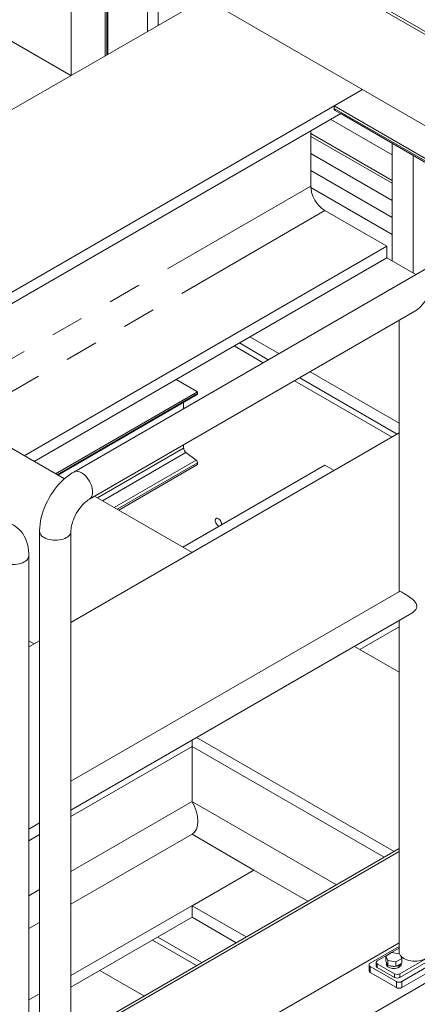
# Model space of a CAD drawing. Header units: millimetres. Extents: x 525 to 29324, y 175 to 20618.
# Tile 295 of 588: x 14495 to 15029, y 14732 to 16055. Entities that reach past the tile are written whole.
import ezdxf

# ---------------------------------------------------------------- set-up
doc = ezdxf.new("R2010")
doc.units = ezdxf.units.MM
doc.linetypes.add('SLD-Centrada-doble', pattern=[12.7, 6.35, -1.27, 1.27, -1.27, 1.27, -1.27])
doc.linetypes.add('SLD-Continua', pattern=[0])

msp = doc.modelspace()

# ---------------------------------------------------------------- linework, layer by layer
at = {"color": 7, "linetype": 'SLD-Continua', "lineweight": 18, "ltscale": 35}
for p, q in [((15245.6, 15915.8), (13407.1, 16977.2)), ((13407.1, 16854.7), (15206.7, 15815.8)), ((15248.9, 15918), (14636.5, 16271.5)), ((15946.4, 16242.8), (14567.6, 15446.8)), ((14564, 15979.5), (14564, 16137.5)), ((14563.9, 15979.5), (14316.5, 16122.4)), ((14563.9, 15979.5), (14316.5, 16122.4)), ((14563.9, 15979.5), (14316.5, 16122.4)), ((14563.9, 15979.5), (14316.5, 16122.4)), ((14563.9, 15979.5), (14316.5, 16122.4)), ((14609.9, 16006.1), (14609.9, 16111)), ((14613.5, 16008.1), (14613.5, 16108.9)), ((14743.5, 16083.2), (11053.2, 13952.8)), ((14743.5, 16083.2), (11053.2, 13952.8)), ((14743.5, 16083.2), (11053.2, 13952.8)), ((14743.5, 16083.2), (11053.2, 13952.8)), ((14743.5, 16083.2), (11053.2, 13952.8)), ((14955.7, 15960.7), (11265.4, 13830.3)), ((14955.7, 15960.7), (11265.4, 13830.3)), ((14955.7, 15960.7), (11265.4, 13830.3)), ((14955.7, 15960.7), (11265.4, 13830.3)), ((14955.7, 15960.7), (11265.4, 13830.3)), ((14955.7, 15960.7), (14917.5, 15938.7)), ((14955.7, 15960.7), (14917.5, 15938.7)), ((14955.7, 15960.7), (14917.5, 15938.7)), ((14955.7, 15960.7), (14917.5, 15938.7)), ((14955.7, 15960.7), (14917.5, 15938.7)), ((14917.5, 15938.7), (14917.5, 15935.4)), ((14917.5, 15938.7), (15168.6, 15793.8)), ((14917.5, 15938.7), (15168.6, 15793.8)), ((14917.5, 15938.7), (14917.5, 15935.4)), ((14917.5, 15938.7), (14917.5, 15935.4)), ((14917.5, 15938.7), (15168.6, 15793.8)), ((14917.5, 15938.7), (15168.6, 15793.8)), ((14917.5, 15938.7), (14917.5, 15935.4)), ((14917.5, 15938.7), (15168.6, 15793.8)), ((14917.5, 15938.7), (14917.5, 15935.4)), ((14926.4, 15928.3), (14315.8, 15575.8)), ((14926.4, 15928.3), (14315.8, 15575.8)), ((14926.4, 15928.3), (14315.8, 15575.8)), ((14926.4, 15928.3), (14315.8, 15575.8)), ((14926.4, 15928.3), (14315.8, 15575.8)), ((14918.8, 15932.7), (15164, 15791.1)), ((14918.8, 15932.7), (15164, 15791.1)), ((14918.8, 15932.7), (15164, 15791.1)), ((14918.8, 15932.7), (15164, 15791.1)), ((14918.8, 15932.7), (15164, 15791.1)), ((14926.4, 15928.3), (15164, 15791.1)), ((14926.4, 15928.3), (15164, 15791.1)), ((14926.4, 15928.3), (15164, 15791.1)), ((14926.4, 15928.3), (15164, 15791.1)), ((14926.4, 15928.3), (15164, 15791.1)), ((14995.3, 15873.1), (14913.1, 15920.6)), ((14886.1, 15905), (14886.1, 15831.1)), ((14886.1, 15905), (14886.1, 15831.1)), ((14886.1, 15905), (14886.1, 15831.1)), ((14886.1, 15905), (14886.1, 15831.1)), ((14886.1, 15905), (14886.1, 15831.1)), ((14886.1, 15901.6), (14995.3, 15838.5)), ((14995.3, 15834.7), (14886.1, 15897.8)), ((14995.3, 15888.5), (14995.3, 15730.5)), ((14886.1, 15874.7), (14995.3, 15811.6)), ((15023.6, 15872.2), (15023.6, 15714.1)), ((14995.3, 15789), (14886.1, 15852)), ((14886.2, 15828.9), (14995.3, 15765.9)), ((14905.2, 15798), (14988.2, 15750.1)), ((14905.2, 15798), (14988.2, 15750.1)), ((14905.2, 15798), (14988.2, 15750.1)), ((14905.2, 15798), (14988.2, 15750.1)), ((14905.2, 15798), (14988.2, 15750.1)), ((14988.2, 15750.1), (14501.1, 15468.8)), ((14988.2, 15750.1), (14501.1, 15468.8)), ((14988.2, 15750.1), (14501.1, 15468.8)), ((14988.2, 15750.1), (14501.1, 15468.8)), ((14988.2, 15750.1), (14501.1, 15468.8)), ((14988.2, 15750.1), (14988.2, 15734.6)), ((14988.2, 15750.1), (14988.2, 15734.6)), ((14988.2, 15750.1), (14988.2, 15734.6)), ((14988.2, 15750.1), (14988.2, 15734.6)), ((14988.2, 15750.1), (14988.2, 15734.6)), ((14988.2, 15734.6), (14514.5, 15461.1)), ((14988.2, 15734.6), (14514.5, 15461.1)), ((14988.2, 15734.6), (14514.5, 15461.1)), ((14988.2, 15734.6), (14514.5, 15461.1)), ((14988.2, 15734.6), (14514.5, 15461.1)), ((15027.1, 15712.1), (14988.2, 15734.6)), ((15027.1, 15712.1), (14988.2, 15734.6)), ((15027.1, 15712.1), (14988.2, 15734.6)), ((15027.1, 15712.1), (14988.2, 15734.6)), ((15027.1, 15712.1), (14988.2, 15734.6)), ((14588.7, 15410.3), (15026, 15662.8)), ((15004.9, 15650.6), (15004.9, 15286)), ((14843.3, 15606), (14804.4, 15628.4)), ((14843.3, 15606), (14804.4, 15628.4)), ((14843.3, 15606), (14804.4, 15628.4)), ((14843.3, 15606), (14804.4, 15628.4)), ((14843.3, 15606), (14804.4, 15628.4)), ((14822, 15593.7), (14783.2, 15616.2)), ((14822, 15593.7), (14783.2, 15616.2)), ((14822, 15593.7), (14783.2, 15616.2)), ((14822, 15593.7), (14783.2, 15616.2)), ((14822, 15593.7), (14783.2, 15616.2)), ((14829.1, 15597.8), (14790.2, 15620.3)), ((14829.1, 15597.8), (14790.2, 15620.3)), ((14829.1, 15597.8), (14790.2, 15620.3)), ((14829.1, 15597.8), (14790.2, 15620.3)), ((14829.1, 15597.8), (14790.2, 15620.3)), ((14555, 15437.7), (14302.3, 15583.6)), ((14555, 15437.7), (14302.3, 15583.6)), ((14555, 15437.7), (14302.3, 15583.6)), ((14555, 15437.7), (14302.3, 15583.6)), ((14555, 15437.7), (14302.3, 15583.6)), ((15004.9, 15512.7), (14885.4, 15581.6)), ((15004.9, 15512.7), (14885.4, 15581.6)), ((15004.9, 15512.7), (14885.4, 15581.6)), ((15004.9, 15512.7), (14885.4, 15581.6)), ((15004.9, 15512.7), (14885.4, 15581.6)), ((14705.4, 15571.3), (14734, 15554.7)), ((14705.4, 15571.3), (14734, 15554.7)), ((14705.4, 15571.3), (14734, 15554.7)), ((14705.4, 15571.3), (14734, 15554.7)), ((14705.4, 15571.3), (14734, 15554.7)), ((14995.3, 15493.7), (14864.2, 15569.4)), ((14995.3, 15493.7), (14864.2, 15569.4)), ((14995.3, 15493.7), (14864.2, 15569.4)), ((14995.3, 15493.7), (14864.2, 15569.4)), ((14995.3, 15493.7), (14864.2, 15569.4)), ((15002.3, 15497.8), (14871.3, 15573.5)), ((15002.3, 15497.8), (14871.3, 15573.5)), ((15002.3, 15497.8), (14871.3, 15573.5)), ((15002.3, 15497.8), (14871.3, 15573.5)), ((15002.3, 15497.8), (14871.3, 15573.5)), ((14734, 15554.7), (14543.2, 15444.5)), ((14734, 15554.7), (14543.2, 15444.5)), ((14734, 15554.7), (14543.2, 15444.5)), ((14734, 15554.7), (14543.2, 15444.5)), ((14734, 15554.7), (14543.2, 15444.5)), ((14546.1, 15442.8), (14733.4, 15550.9)), ((14546.1, 15442.8), (14733.4, 15550.9)), ((14546.1, 15442.8), (14733.4, 15550.9)), ((14546.1, 15442.8), (14733.4, 15550.9)), ((14546.1, 15442.8), (14733.4, 15550.9)), ((14734, 15554.7), (14734, 15552.3)), ((14734, 15554.7), (14734, 15552.3)), ((14734, 15554.7), (14734, 15552.3)), ((14734, 15554.7), (14734, 15552.3)), ((14734, 15554.7), (14734, 15552.3)), ((14715.3, 15540.5), (14715.3, 15532.1)), ((14715.3, 15540.5), (14715.3, 15532.1)), ((14715.3, 15540.5), (14715.3, 15532.1)), ((14715.3, 15540.5), (14715.3, 15532.1)), ((14715.3, 15540.5), (14715.3, 15532.1)), ((15004.9, 15499.3), (14563.8, 15244.7)), ((15004.9, 15499.3), (14563.8, 15244.7)), ((15004.9, 15499.3), (14563.8, 15244.7)), ((15004.9, 15499.3), (14563.8, 15244.7)), ((15004.9, 15499.3), (14563.8, 15244.7)), ((14715.3, 15483.5), (14715.3, 15478.8)), ((14715.3, 15483.5), (14715.3, 15478.8)), ((14715.3, 15483.5), (14715.3, 15478.8)), ((14715.3, 15483.5), (14715.3, 15478.8)), ((14715.3, 15483.5), (14715.3, 15478.8)), ((14718.4, 15472.9), (14732.1, 15462.8)), ((14718.4, 15472.9), (14732.1, 15462.8)), ((14718.4, 15472.9), (14732.1, 15462.8)), ((14718.4, 15472.9), (14732.1, 15462.8)), ((14718.4, 15472.9), (14732.1, 15462.8)), ((14734, 15456.8), (14628, 15395.6)), ((14734, 15456.8), (14628, 15395.6)), ((14734, 15456.8), (14628, 15395.6)), ((14734, 15456.8), (14628, 15395.6)), ((14734, 15456.8), (14628, 15395.6)), ((14905.2, 15456), (14714.3, 15345.8)), ((14905.2, 15456), (14714.3, 15345.8)), ((14905.2, 15456), (14714.3, 15345.8)), ((14905.2, 15456), (14714.3, 15345.8)), ((14905.2, 15456), (14714.3, 15345.8)), ((14734, 15459.2), (14734, 15456.8)), ((14734, 15459.2), (14734, 15456.8)), ((14734, 15459.2), (14734, 15456.8)), ((14734, 15459.2), (14734, 15456.8)), ((14734, 15459.2), (14734, 15456.8)), ((14905.2, 15456), (14917.5, 15448.8)), ((14905.2, 15456), (14917.5, 15448.8)), ((14905.2, 15456), (14917.5, 15448.8)), ((14905.2, 15456), (14917.5, 15448.8)), ((14905.2, 15456), (14917.5, 15448.8)), ((14726.6, 15338.6), (14595.5, 15414.3)), ((14726.6, 15338.6), (14595.5, 15414.3)), ((14726.6, 15338.6), (14595.5, 15414.3)), ((14726.6, 15338.6), (14595.5, 15414.3)), ((14726.6, 15338.6), (14595.5, 15414.3)), ((14521.7, 15367.4), (14521.7, 14523.1)), ((14563.8, 15006.1), (14563.8, 15367.4)), ((14507.3, 14490.4), (14507.3, 15334.7)), ((14726.6, 15338.6), (14563.8, 15244.7)), ((14726.6, 15338.6), (14563.8, 15244.7)), ((14726.6, 15338.6), (14563.8, 15244.7)), ((14726.6, 15338.6), (14563.8, 15244.7)), ((14726.6, 15338.6), (14563.8, 15244.7)), ((15005.3, 15286.2), (14563.8, 15031.4)), ((14563.8, 14992.8), (15022, 15257.3)), ((15004.9, 15238.8), (14952.2, 15208.4)), ((15004.9, 15238.8), (14952.2, 15208.4)), ((15004.9, 15238.8), (14952.2, 15208.4)), ((15004.9, 15238.8), (14952.2, 15208.4)), ((15004.9, 15238.8), (14952.2, 15208.4)), ((15004.9, 15247.4), (15004.9, 14802)), ((14521.7, 15220.3), (14507.3, 15212)), ((14521.7, 15220.3), (14507.3, 15212)), ((14521.7, 15220.3), (14507.3, 15212)), ((14521.7, 15220.3), (14507.3, 15212)), ((14521.7, 15220.3), (14507.3, 15212)), ((14514.5, 15216.2), (14507.3, 15220.3)), ((14514.5, 15216.2), (14507.3, 15220.3)), ((14514.5, 15216.2), (14507.3, 15220.3)), ((14514.5, 15216.2), (14507.3, 15220.3)), ((14514.5, 15216.2), (14507.3, 15220.3)), ((14521.7, 15220.3), (14514.5, 15216.2)), ((14521.7, 15220.3), (14514.5, 15216.2)), ((14521.7, 15220.3), (14514.5, 15216.2)), ((14521.7, 15220.3), (14514.5, 15216.2)), ((14521.7, 15220.3), (14514.5, 15216.2)), ((15004.9, 15178), (14944.8, 15212.7)), ((15004.9, 15178), (14944.8, 15212.7)), ((15004.9, 15178), (14944.8, 15212.7)), ((15004.9, 15178), (14944.8, 15212.7)), ((15004.9, 15178), (14944.8, 15212.7)), ((14726.6, 15078.2), (14726.6, 15086.8)), ((14726.6, 15078.2), (14726.6, 15086.8)), ((14726.6, 15078.2), (14726.6, 15086.8)), ((14726.6, 15078.2), (14726.6, 15086.8)), ((14726.6, 15078.2), (14726.6, 15086.8)), ((14998.1, 14937), (14732.6, 15090.2)), ((14998.1, 14937), (14732.6, 15090.2)), ((14998.1, 14937), (14732.6, 15090.2)), ((14998.1, 14937), (14732.6, 15090.2)), ((14998.1, 14937), (14732.6, 15090.2)), ((14726.6, 15078.2), (14563.8, 14984.2)), ((14726.6, 15078.2), (14563.8, 14984.2)), ((14726.6, 15078.2), (14563.8, 14984.2)), ((14726.6, 15078.2), (14563.8, 14984.2)), ((14726.6, 15078.2), (14563.8, 14984.2)), ((14984.6, 14929.3), (14726.6, 15078.2)), ((14726.6, 15004.3), (14726.6, 15078.2)), ((14984.6, 14929.3), (14726.6, 15078.2)), ((14726.6, 15004.3), (14726.6, 15078.2)), ((14984.6, 14929.3), (14726.6, 15078.2)), ((14726.6, 15004.3), (14726.6, 15078.2)), ((14984.6, 14929.3), (14726.6, 15078.2)), ((14726.6, 15004.3), (14726.6, 15078.2)), ((14984.6, 14929.3), (14726.6, 15078.2)), ((14726.6, 15004.3), (14726.6, 15078.2)), ((14563.8, 14523.1), (14563.8, 14993.8)), ((14521.7, 14975.4), (14507.3, 14967.1)), ((14521.7, 14975.4), (14507.3, 14967.1)), ((14521.7, 14975.4), (14507.3, 14967.1)), ((14521.7, 14975.4), (14507.3, 14967.1)), ((14521.7, 14975.4), (14507.3, 14967.1)), ((14521.7, 14959.9), (14507.3, 14951.6)), ((14521.7, 14959.9), (14507.3, 14951.6)), ((14521.7, 14959.9), (14507.3, 14951.6)), ((14521.7, 14959.9), (14507.3, 14951.6)), ((14521.7, 14959.9), (14507.3, 14951.6)), ((14726.6, 14960.2), (14809.7, 14912.2)), ((14726.6, 14960.2), (14809.7, 14912.2)), ((14726.6, 14960.2), (14809.7, 14912.2)), ((14726.6, 14960.2), (14809.7, 14912.2)), ((14726.6, 14960.2), (14809.7, 14912.2)), ((14563.8, 14686.3), (15004.9, 14940.9)), ((14563.8, 14682.3), (15004.9, 14936.9)), ((14809.7, 14912.2), (14563.8, 14770.3)), ((14809.7, 14912.2), (14563.8, 14770.3)), ((14809.7, 14912.2), (14563.8, 14770.3)), ((14809.7, 14912.2), (14563.8, 14770.3)), ((14809.7, 14912.2), (14563.8, 14770.3)), ((14809.7, 14912.2), (14726.6, 14864.3)), ((14809.7, 14912.2), (14726.6, 14864.3)), ((14809.7, 14912.2), (14726.6, 14864.3)), ((14809.7, 14912.2), (14726.6, 14864.3)), ((14809.7, 14912.2), (14726.6, 14864.3)), ((14799.3, 14822.3), (14726.6, 14864.3)), ((14726.6, 14848.8), (14726.6, 14864.3)), ((14799.3, 14822.3), (14726.6, 14864.3)), ((14726.6, 14848.8), (14726.6, 14864.3)), ((14799.3, 14822.3), (14726.6, 14864.3)), ((14726.6, 14848.8), (14726.6, 14864.3)), ((14799.3, 14822.3), (14726.6, 14864.3)), ((14726.6, 14848.8), (14726.6, 14864.3)), ((14799.3, 14822.3), (14726.6, 14864.3)), ((14726.6, 14848.8), (14726.6, 14864.3)), ((14726.6, 14848.8), (14563.8, 14754.8)), ((14726.6, 14848.8), (14563.8, 14754.8)), ((14726.6, 14848.8), (14563.8, 14754.8)), ((14726.6, 14848.8), (14563.8, 14754.8)), ((14726.6, 14848.8), (14563.8, 14754.8)), ((14785.9, 14814.5), (14726.6, 14848.8)), ((14785.9, 14814.5), (14726.6, 14848.8)), ((14785.9, 14814.5), (14726.6, 14848.8)), ((14785.9, 14814.5), (14726.6, 14848.8)), ((14785.9, 14814.5), (14726.6, 14848.8)), ((15172.1, 14836.5), (14394.3, 14387.5)), ((15172.1, 14836.5), (14394.3, 14387.5)), ((15172.1, 14836.5), (14394.3, 14387.5)), ((15172.1, 14836.5), (14394.3, 14387.5)), ((15172.1, 14836.5), (14394.3, 14387.5)), ((15004.9, 14814.4), (14563.8, 14559.8)), ((14732.7, 14783.8), (14673.5, 14818.1)), ((14732.7, 14783.8), (14673.5, 14818.1)), ((14732.7, 14783.8), (14673.5, 14818.1)), ((14739.8, 14787.9), (14680.5, 14822.2)), ((14739.8, 14787.9), (14680.5, 14822.2)), ((14739.8, 14787.9), (14680.5, 14822.2)), ((15004.9, 14809.4), (14965.8, 14786.9)), ((15004.9, 14807.4), (14975.4, 14790.4)), ((14994.8, 14801.2), (14987.1, 14796.7)), ((15005.4, 14799.5), (14994.8, 14801.2)), ((15005.8, 14772.8), (15076.5, 14813.6)), ((15005.8, 14767.9), (15076.5, 14808.7)), ((15008.3, 14762.4), (15086.1, 14807.3)), ((14973.9, 14788.3), (14973.9, 14783.4)), ((14987.1, 14796.7), (14989.9, 14790.6)), ((14987.1, 14790.2), (14987.1, 14796.7)), ((14987.1, 14790.2), (14989.9, 14784)), ((14987.7, 14788.5), (14987.7, 14785.7)), ((14989.9, 14790.6), (15000.5, 14788.9)), ((14989.9, 14784), (14989.9, 14790.6)), ((15000.5, 14788.9), (15008.3, 14793.4)), ((15000.5, 14782.4), (15000.5, 14788.9)), ((15008.3, 14793.4), (15005.4, 14799.5)), ((15008.3, 14754.2), (15086.1, 14799.1)), ((15008.3, 14786.9), (15008.3, 14793.4)), ((14662, 14743), (14602.7, 14777.2)), ((14662, 14743), (14602.7, 14777.2)), ((14662, 14743), (14602.7, 14777.2)), ((14964.4, 14784.8), (14964.4, 14776.7)), ((14965.8, 14782.8), (15001.2, 14762.4)), ((14965.8, 14774.6), (15001.2, 14754.2)), ((14975.4, 14786.3), (14998.7, 14772.8)), ((14975.4, 14781.4), (14998.7, 14767.9)), ((14989.9, 14784), (15000.5, 14782.4)), ((15000.5, 14782.4), (15008.3, 14786.9)), ((15004.5, 14784.3), (15004.2, 14784.5)), ((15004.5, 14784.3), (15004.5, 14781.5)), ((15004.5, 14781.9), (15004.9, 14781.7)), ((15004.9, 14784.6), (15004.6, 14784.8)), ((15004.9, 14784.6), (15004.9, 14781.7)), ((15007.7, 14785.7), (15007.7, 14786.5)), ((14521.7, 14746), (14507.3, 14737.7)), ((14521.7, 14746), (14507.3, 14737.7)), ((14521.7, 14746), (14507.3, 14737.7)), ((14521.7, 14746), (14507.3, 14737.7)), ((14521.7, 14746), (14507.3, 14737.7))]:
    msp.add_line(p, q, dxfattribs=at)
at = {"color": 8, "linetype": 'SLD-Centrada-doble', "lineweight": 18, "ltscale": 35}
for p, q in [((14611.9, 16007.2), (14611.9, 16109.8)), ((14666.7, 16038.8), (14666.7, 16078.2)), ((14681, 16047.1), (14681, 16070)), ((14917.5, 15935.4), (15165.7, 15792.2)), ((14917.5, 15935.4), (15165.7, 15792.2)), ((14917.5, 15935.4), (15165.7, 15792.2)), ((14917.5, 15935.4), (15165.7, 15792.2)), ((14917.5, 15935.4), (15165.7, 15792.2)), ((14886.1, 15831.1), (14379.8, 15538.8)), ((14886.1, 15831.1), (14379.8, 15538.8)), ((14886.1, 15831.1), (14379.8, 15538.8)), ((14886.1, 15831.1), (14379.8, 15538.8)), ((14886.1, 15831.1), (14379.8, 15538.8)), ((14905.2, 15798), (14418, 15516.8)), ((14905.2, 15798), (14418, 15516.8)), ((14905.2, 15798), (14418, 15516.8)), ((14905.2, 15798), (14418, 15516.8)), ((14905.2, 15798), (14418, 15516.8)), ((14734, 15552.3), (14545.2, 15443.3)), ((14734, 15552.3), (14545.2, 15443.3)), ((14734, 15552.3), (14545.2, 15443.3)), ((14734, 15552.3), (14545.2, 15443.3)), ((14734, 15552.3), (14545.2, 15443.3)), ((14715.3, 15478.8), (14599.6, 15412)), ((14715.3, 15478.8), (14599.6, 15412)), ((14715.3, 15478.8), (14599.6, 15412)), ((14715.3, 15478.8), (14599.6, 15412)), ((14715.3, 15478.8), (14599.6, 15412)), ((14718.4, 15472.9), (14606.2, 15408.1)), ((14718.4, 15472.9), (14606.2, 15408.1)), ((14718.4, 15472.9), (14606.2, 15408.1)), ((14718.4, 15472.9), (14606.2, 15408.1)), ((14718.4, 15472.9), (14606.2, 15408.1)), ((14732.1, 15462.8), (14621.9, 15399.1)), ((14732.1, 15462.8), (14621.9, 15399.1)), ((14732.1, 15462.8), (14621.9, 15399.1)), ((14732.1, 15462.8), (14621.9, 15399.1)), ((14732.1, 15462.8), (14621.9, 15399.1)), ((14734, 15459.2), (14625.9, 15396.8)), ((14734, 15459.2), (14625.9, 15396.8)), ((14734, 15459.2), (14625.9, 15396.8)), ((14734, 15459.2), (14625.9, 15396.8)), ((14734, 15459.2), (14625.9, 15396.8)), ((14726.6, 15004.3), (14563.8, 14910.3)), ((14726.6, 15004.3), (14563.8, 14910.3)), ((14726.6, 15004.3), (14563.8, 14910.3)), ((14726.6, 15004.3), (14563.8, 14910.3)), ((14726.6, 15004.3), (14563.8, 14910.3)), ((14920.6, 14892.3), (14726.6, 15004.3)), ((14920.6, 14892.3), (14726.6, 15004.3)), ((14920.6, 14892.3), (14726.6, 15004.3)), ((14920.6, 14892.3), (14726.6, 15004.3)), ((14920.6, 14892.3), (14726.6, 15004.3)), ((14726.6, 14960.2), (14563.8, 14866.2)), ((14726.6, 14960.2), (14563.8, 14866.2)), ((14726.6, 14960.2), (14563.8, 14866.2)), ((14726.6, 14960.2), (14563.8, 14866.2)), ((14726.6, 14960.2), (14563.8, 14866.2)), ((14882.4, 14870.3), (14809.7, 14912.2)), ((14882.4, 14870.3), (14809.7, 14912.2)), ((14882.4, 14870.3), (14809.7, 14912.2)), ((14882.4, 14870.3), (14809.7, 14912.2)), ((14882.4, 14870.3), (14809.7, 14912.2)), ((14521.7, 14886), (14507.3, 14877.7)), ((14521.7, 14886), (14507.3, 14877.7)), ((14521.7, 14886), (14507.3, 14877.7)), ((14521.7, 14886), (14507.3, 14877.7)), ((14521.7, 14886), (14507.3, 14877.7)), ((14521.7, 14841.9), (14507.3, 14833.6)), ((14521.7, 14841.9), (14507.3, 14833.6)), ((14521.7, 14841.9), (14507.3, 14833.6)), ((14521.7, 14841.9), (14507.3, 14833.6)), ((14521.7, 14841.9), (14507.3, 14833.6)), ((14965.8, 14782.8), (14965.8, 14774.6)), ((14975.4, 14786.3), (14975.4, 14781.4)), ((14998.7, 14767.9), (14998.7, 14772.8)), ((15001.2, 14754.2), (15001.2, 14762.4)), ((15005.8, 14772.8), (15005.8, 14767.9)), ((15008.3, 14762.4), (15008.3, 14754.2))]:
    msp.add_line(p, q, dxfattribs=at)
at = {"color": 7, "linetype": 'SLD-Continua', "lineweight": 18, "ltscale": 35, "flags": 128}
for points in [[(14567.6, 15446.8), (14565.5, 15445.6), (14561.8, 15443.1), (14558.2, 15440.4), (14554.8, 15437.5), (14551.4, 15434.4), (14548.2, 15431), (14545.1, 15427.5), (14542.2, 15423.8), (14539.5, 15420), (14536.9, 15416.1), (14534.4, 15412), (14532.2, 15407.8), (14530.1, 15403.6), (14528.3, 15399.2), (14526.6, 15394.8), (14525.2, 15390.4), (14524, 15385.9), (14523, 15381.4), (14522.3, 15376.9), (14521.9, 15372.5), (14521.7, 15368.3), (14521.7, 15367.4)], [(14578.1, 15445.8), (14576.2, 15446.8), (14574.3, 15447.4), (14572.4, 15447.8), (14570.7, 15447.8), (14569, 15447.5), (14567.6, 15446.8)], [(14588.7, 15410.3), (14589.9, 15411.3), (14591, 15412.5), (14591.9, 15414.1), (14592.5, 15415.8), (14592.9, 15417.8), (14593, 15420), (14592.9, 15422.3), (14592.5, 15424.7), (14591.9, 15427.2), (14591, 15429.7), (14589.9, 15432.2), (14588.7, 15434.7), (14587.2, 15437), (14585.6, 15439.2), (14583.8, 15441.2), (14582, 15443), (14580.1, 15444.5), (14578.1, 15445.8), (14576.2, 15446.8), (14574.3, 15447.4), (14572.4, 15447.8), (14570.7, 15447.8), (14569, 15447.5), (14567.6, 15446.8)], [(14588.7, 15410.3), (14588.7, 15410.3), (14589.9, 15411.3), (14591, 15412.5), (14591.9, 15414.1), (14592.5, 15415.8), (14592.9, 15417.8), (14593, 15420), (14592.9, 15422.3), (14592.5, 15424.7), (14591.9, 15427.2), (14591, 15429.7), (14589.9, 15432.2), (14588.7, 15434.7), (14587.2, 15437), (14585.6, 15439.2), (14583.8, 15441.2), (14582, 15443), (14580.1, 15444.5), (14578.1, 15445.8)], [(14563.8, 15367.4), (14563.9, 15368.3), (14564, 15370.3), (14564.3, 15372.5), (14564.7, 15374.9), (14565.3, 15377.4), (14566.1, 15380), (14567.1, 15382.8), (14568.3, 15385.5), (14569.6, 15388.3), (14571, 15391), (14572.6, 15393.7), (14574.3, 15396.3), (14576.1, 15398.8), (14578, 15401.1), (14579.9, 15403.2), (14581.8, 15405.1), (14583.7, 15406.8), (14585.5, 15408.2), (14587.2, 15409.5), (14588.7, 15410.3)], [(14766.2, 15376.9), (14766.1, 15378.2), (14765.7, 15379.6), (14765.1, 15380.9), (14764.2, 15382.2), (14763.3, 15383.3), (14762.2, 15384.1), (14761.2, 15384.6), (14760.2, 15384.9), (14759.3, 15384.7), (14758.5, 15384.2), (14758, 15383.5), (14757.8, 15382.4), (14757.8, 15381.2), (14758, 15379.9), (14758.5, 15378.5), (14759.3, 15377.2), (14760.2, 15376), (14761.2, 15375), (14762.2, 15374.3), (14763.2, 15374)], [(14763.2, 15374), (14762.2, 15374.3), (14761.2, 15375), (14760.2, 15376), (14759.3, 15377.2), (14758.5, 15378.5), (14758, 15379.9), (14757.8, 15381.2), (14757.8, 15382.4), (14758, 15383.5), (14758.5, 15384.2), (14759.3, 15384.7), (14760.2, 15384.9), (14761.2, 15384.6), (14762.2, 15384.1), (14763.3, 15383.3), (14764.2, 15382.2), (14765.1, 15380.9), (14765.7, 15379.6), (14766.1, 15378.2), (14766.2, 15376.9), (14766.1, 15375.8), (14766, 15375.6), (14766.1, 15375.8), (14766.2, 15376.9), (14766.1, 15378.2), (14765.7, 15379.6), (14765.1, 15380.9), (14764.2, 15382.2), (14763.3, 15383.3), (14762.2, 15384.1), (14761.2, 15384.6), (14760.2, 15384.9), (14759.3, 15384.7), (14758.5, 15384.2), (14758, 15383.5), (14757.8, 15382.4), (14757.8, 15381.2), (14758, 15379.9), (14758.5, 15378.5), (14759.3, 15377.2), (14760.2, 15376), (14761.2, 15375), (14762.2, 15374.3), (14763.2, 15374)], [(14763.2, 15374), (14762.2, 15374.3), (14761.2, 15375), (14760.2, 15376), (14759.3, 15377.2), (14758.5, 15378.5), (14758, 15379.9), (14757.8, 15381.2), (14757.8, 15382.4), (14758, 15383.5), (14758.5, 15384.2), (14759.3, 15384.7), (14760.2, 15384.9), (14761.2, 15384.6), (14762.2, 15384.1), (14763.3, 15383.3), (14764.2, 15382.2), (14765.1, 15380.9), (14765.7, 15379.6), (14766.1, 15378.2), (14766.2, 15376.9), (14766.1, 15375.8), (14766, 15375.6), (14766.1, 15375.8), (14766.2, 15376.9), (14766.1, 15378.2), (14765.7, 15379.6), (14765.1, 15380.9), (14764.2, 15382.2), (14763.3, 15383.3), (14762.2, 15384.1), (14761.2, 15384.6), (14760.2, 15384.9), (14759.3, 15384.7), (14758.5, 15384.2), (14758, 15383.5), (14757.8, 15382.4), (14757.8, 15381.2), (14758, 15379.9), (14758.5, 15378.5), (14759.3, 15377.2), (14760.2, 15376), (14761.2, 15375), (14762.2, 15374.3), (14763.2, 15374)], [(14507.3, 15334.7), (14507.2, 15337.2), (14506.9, 15341.5), (14506.3, 15345.7), (14505.4, 15349.8), (14504.2, 15353.7), (14502.7, 15357.4), (14501, 15360.9), (14499, 15364.1), (14496.8, 15367), (14494.3, 15369.7), (14491.7, 15372.1), (14488.9, 15374.2), (14486, 15376.1), (14482.9, 15377.6), (14479.7, 15378.9), (14476.4, 15379.9), (14473, 15380.5), (14469.5, 15380.9), (14466, 15381), (14462.4, 15380.8), (14458.7, 15380.3), (14455, 15379.5), (14451.3, 15378.4), (14447.6, 15377), (14443.8, 15375.3), (14440.3, 15373.4)], [(14766, 15375.6), (14766.1, 15375.8), (14766.2, 15376.9)], [(14521.7, 15367.4), (14521.7, 15367.4), (14521.9, 15365.8), (14522.4, 15364.2), (14523.3, 15362.7), (14524.5, 15361.3), (14526, 15359.9), (14527.9, 15358.7)], [(14521.7, 15367.4), (14521.9, 15365.8), (14522.4, 15364.2), (14523.3, 15362.7), (14524.5, 15361.3), (14526, 15359.9), (14527.9, 15358.7), (14529.9, 15357.7), (14532.2, 15356.8), (14534.7, 15356.1), (14537.3, 15355.6), (14540, 15355.3), (14542.8, 15355.2), (14545.5, 15355.3), (14548.2, 15355.6), (14550.8, 15356.1), (14553.3, 15356.8), (14555.6, 15357.7), (14557.7, 15358.7), (14559.5, 15359.9), (14561, 15361.3), (14562.2, 15362.7), (14563.1, 15364.2), (14563.7, 15365.8), (14563.8, 15367.4)], [(14527.9, 15358.7), (14529.9, 15357.7), (14532.2, 15356.8), (14534.7, 15356.1), (14537.3, 15355.6), (14540, 15355.3), (14542.8, 15355.2), (14545.5, 15355.3), (14548.2, 15355.6), (14550.8, 15356.1), (14553.3, 15356.8), (14555.6, 15357.7), (14557.7, 15358.7), (14559.5, 15359.9), (14561, 15361.3), (14562.2, 15362.7), (14563.1, 15364.2), (14563.7, 15365.8), (14563.8, 15367.4)], [(14465.1, 15334.7), (14465.3, 15333.1), (14465.8, 15331.5), (14466.7, 15330), (14467.9, 15328.6), (14469.5, 15327.3), (14471.3, 15326.1), (14473.4, 15325), (14475.7, 15324.2), (14478.1, 15323.5), (14480.7, 15322.9), (14483.4, 15322.6), (14486.2, 15322.5), (14488.9, 15322.6), (14491.7, 15322.9), (14494.3, 15323.5), (14496.7, 15324.2), (14499, 15325), (14501.1, 15326.1), (14502.9, 15327.3), (14504.5, 15328.6), (14505.7, 15330), (14506.6, 15331.5), (14507.1, 15333.1), (14507.3, 15334.7)], [(14471.3, 15326.1), (14473.4, 15325), (14475.7, 15324.2), (14478.1, 15323.5), (14480.7, 15322.9), (14483.4, 15322.6), (14486.2, 15322.5), (14488.9, 15322.6), (14491.7, 15322.9), (14494.3, 15323.5), (14496.7, 15324.2), (14499, 15325), (14501.1, 15326.1), (14502.9, 15327.3), (14504.5, 15328.6), (14505.7, 15330), (14506.6, 15331.5), (14507.1, 15333.1), (14507.3, 15334.7)], [(15005.3, 15286.1), (15005.6, 15286.3), (15006.3, 15286.2), (15007.4, 15285.8), (15008.5, 15285.3), (15009.9, 15284.5), (15011.5, 15283.6), (15013.3, 15282.5), (15015.1, 15281.4), (15016.9, 15280.2), (15018.9, 15278.8), (15020.9, 15277.4), (15023.1, 15275.6), (15025.1, 15273.7), (15026.6, 15272), (15027.8, 15270.1), (15028.6, 15267.3), (15028.6, 15265.8), (15028.2, 15264.2), (15027.3, 15262.4), (15026.1, 15260.7), (15023.9, 15258.6), (15021.9, 15257.3)], [(15004.9, 14802), (15005.1, 14800.4), (15005.3, 14799.5)], [(15006.4, 14797.5), (15006.5, 14797.3), (15007.7, 14795.9), (15009.2, 14794.6), (15011, 14793.4), (15013.1, 14792.3), (15015.4, 14791.5), (15017.9, 14790.7), (15020.5, 14790.2), (15023.2, 14789.9), (15026, 14789.8), (15028.7, 14789.9), (15031.4, 14790.2), (15034, 14790.7), (15036.5, 14791.5), (15038.8, 14792.3), (15040.9, 14793.4), (15042.7, 14794.6), (15044.2, 14795.9), (15045.4, 14797.3), (15046.3, 14798.8), (15046.9, 14800.4), (15047, 14802)], [(14987.7, 14785.7), (14987.7, 14785.3), (14988, 14784.2), (14988.6, 14783.2), (14989.6, 14782.3), (14990.8, 14781.5), (14992.3, 14780.8), (14994, 14780.3), (14995.8, 14780), (14997.7, 14779.9), (14999.6, 14780), (15001.4, 14780.3), (15003, 14780.8), (15004.5, 14781.5)], [(15002.2, 14783.4), (15003, 14783.6), (15004.5, 14784.3)], [(15004.9, 14784.6), (15006.1, 14785.4), (15006.6, 14785.9)]]:
    msp.add_lwpolyline(points, dxfattribs=at)
at = {"color": 7, "linetype": 'SLD-Continua', "lineweight": 18, "ltscale": 1225}
for centre, radius, start, end in [((14920.4, 15935.1), 2.88, 172.7442, 235.9436), ((14920.4, 15935.1), 2.88, 172.7442, 235.9436), ((14920.4, 15935.1), 2.88, 172.7442, 235.9436), ((14920.4, 15935.1), 2.88, 172.7442, 235.9436), ((14920.4, 15935.1), 2.88, 172.7442, 235.9436), ((14927.4, 15832.9), 41.4, 182.5201, 237.4799), ((14927.4, 15832.9), 41.4, 182.5201, 237.4799), ((14927.4, 15832.9), 41.4, 182.5201, 237.4799), ((14927.4, 15832.9), 41.4, 182.5201, 237.4799), ((14927.4, 15832.9), 41.4, 182.5201, 237.4799), ((14732.5, 15552.2), 1.51, 304.6303, 6.6819), ((14732.5, 15552.2), 1.51, 304.6303, 6.6819), ((14732.5, 15552.2), 1.51, 304.6303, 6.6819), ((14732.5, 15552.2), 1.51, 304.6303, 6.6819), ((14732.5, 15552.2), 1.51, 304.6303, 6.6819), ((14723.3, 15479.2), 7.96, 182.8748, 232.5011), ((14723.3, 15479.2), 7.96, 182.8748, 232.5011), ((14723.3, 15479.2), 7.96, 182.8748, 232.5011), ((14723.3, 15479.2), 7.96, 182.8748, 232.5011), ((14723.3, 15479.2), 7.96, 182.8748, 232.5011), ((14729.2, 15458.9), 4.84, 2.8748, 52.5011), ((14729.2, 15458.9), 4.84, 2.8748, 52.5011), ((14729.2, 15458.9), 4.84, 2.8748, 52.5011), ((14729.2, 15458.9), 4.84, 2.8748, 52.5011), ((14729.2, 15458.9), 4.84, 2.8748, 52.5011), ((14756.5, 14999.8), 192.7, 178.1508, 181.7825), ((14976.2, 14788.3), 2.18, 110.7834, 249.2166), ((14991.8, 14788.7), 4.16, 177.4052, 232.3917), ((14966.6, 14784.8), 2.18, 110.7834, 249.2166), ((14966.9, 14776.9), 2.51, 185.6948, 245.6253), ((14976.4, 14783.7), 2.51, 185.6948, 245.6253), ((14997.6, 14798.5), 15.8, 250.0746, 272.3393), ((15003, 14786), 4.69, 294.7305, 356.2714), ((15002.3, 14779.6), 7.69, 242.6097, 297.3903), ((15002.3, 14774.7), 7.69, 242.6097, 297.3903), ((15004.7, 14769.2), 7.69, 242.6097, 297.3903), ((15004.7, 14761.1), 7.69, 242.6097, 297.3903)]:
    msp.add_arc(centre, radius, start, end, dxfattribs=at)
for centre, major_axis, start_param, end_param in [((15026, 15687.1), (14.9, 25.8), 3.92695, 4.71243), ((14707.5, 14993.3), (-19.1, 33.1), 3.141552, 4.712348), ((14707.5, 14993.3), (-19.1, 33.1), 3.141552, 4.712348), ((14707.5, 14993.3), (-19.1, 33.1), 3.141552, 4.712348), ((14707.5, 14993.3), (-19.1, 33.1), 3.141552, 4.712348), ((14707.5, 14993.3), (-19.1, 33.1), 3.141552, 4.712348)]:
    msp.add_ellipse(centre, major_axis=major_axis, ratio=0.577335, start_param=start_param, end_param=end_param, dxfattribs=at)

doc.saveas('drawing.dxf')
